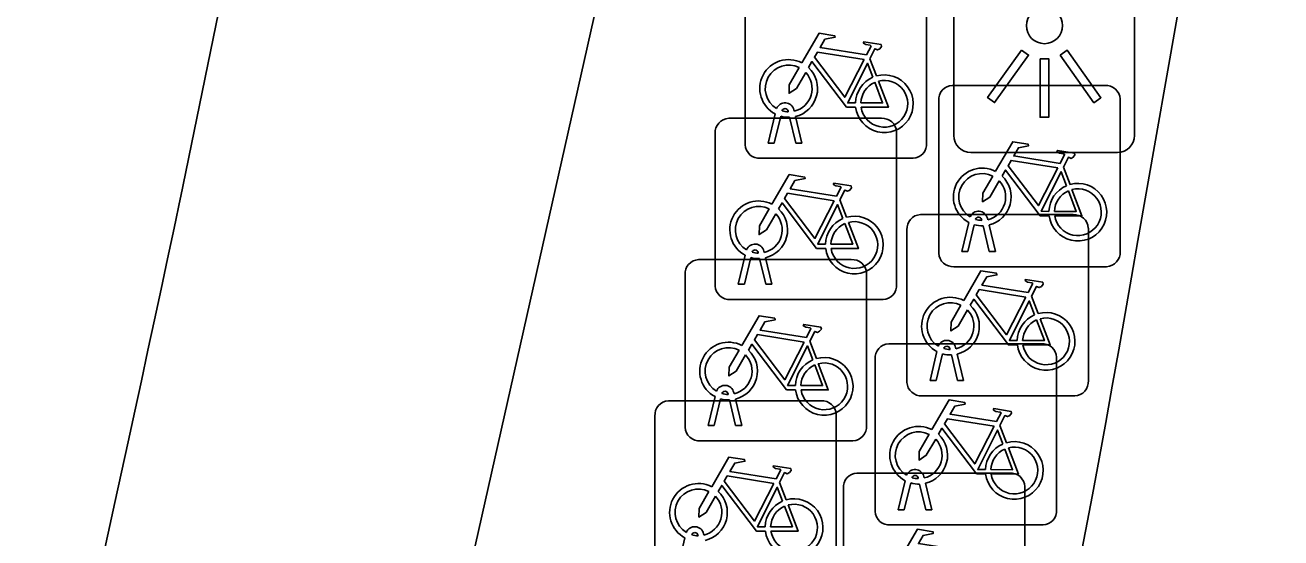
# Model space of a CAD drawing. Extents: x 160676 to 161153, y 383244 to 383713.
# Drawn here: x 161140.81 to 161147.73, y 383528.15 to 383530.97 of the extents above; entities that cross this region are included whole.
import ezdxf

# ---------------------------------------------------------------- set-up
doc = ezdxf.new("R2010")
doc.units = 0
for name, color, linetype in [('IMGEO_Fietsenrek', 7, 'Continuous'), ('IMGEO_Fietspad_gesloten', 7, 'Continuous'), ('IMGEO_Lichtpunt', 7, 'Continuous'), ('IMGEO_Rijbaan_lokaal_gesloten', 7, 'Continuous')]:
    doc.layers.add(name, color=color, linetype=linetype)

msp = doc.modelspace()

# ---------------------------------------------------------------- linework, layer by layer
at = {"layer": 'IMGEO_Fietsenrek'}
for p, q in [((161144.7755, 383530.3129), (161144.7755, 383531.1538)), ((161144.7755, 383531.1538), (161144.7755, 383530.3129)), ((161145.7745, 383531.1631), (161145.7745, 383530.3222)), ((161145.7745, 383530.3222), (161145.7745, 383531.1631)), ((161145.4622, 383530.7872), (161145.4985, 383530.692)), ((161145.9159, 383530.6395), (161146.7568, 383530.6395)), ((161146.7568, 383530.6395), (161145.9159, 383530.6395)), ((161145.8415, 383529.7149), (161145.8415, 383530.5558)), ((161145.8415, 383530.5558), (161145.8415, 383529.7149)), ((161146.8405, 383530.5651), (161146.8405, 383529.7242)), ((161146.8405, 383529.7242), (161146.8405, 383530.5651)), ((161144.6849, 383530.4585), (161145.5258, 383530.4585)), ((161145.5258, 383530.4585), (161144.6849, 383530.4585)), ((161144.9025, 383530.3223), (161144.9408, 383530.4823)), ((161144.9712, 383530.4701), (161144.9359, 383530.3223)), ((161145.0129, 383530.4939), (161145.0119, 383530.4982)), ((161145.054, 383530.3223), (161145.0201, 383530.464)), ((161145.0436, 383530.5054), (161145.0454, 383530.4975)), ((161145.0524, 383530.4683), (161145.0874, 383530.3223)), ((161144.6105, 383529.5339), (161144.6105, 383530.3748)), ((161144.6105, 383530.3748), (161144.6105, 383529.5339)), ((161145.6095, 383530.3841), (161145.6095, 383529.5432)), ((161145.6095, 383529.5432), (161145.6095, 383530.3841)), ((161144.9359, 383530.3223), (161144.9025, 383530.3223)), ((161145.0874, 383530.3223), (161145.054, 383530.3223)), ((161145.7001, 383530.2385), (161144.8592, 383530.2385)), ((161144.8592, 383530.2385), (161145.7001, 383530.2385)), ((161146.5282, 383530.1892), (161146.5645, 383530.094)), ((161145.2972, 383530.0082), (161145.3335, 383529.913)), ((161145.7409, 383529.9275), (161146.5818, 383529.9275)), ((161146.5818, 383529.9275), (161145.7409, 383529.9275)), ((161146.0789, 383529.8959), (161146.0779, 383529.9002)), ((161146.1096, 383529.9074), (161146.1114, 383529.8995)), ((161145.6665, 383529.0029), (161145.6665, 383529.8438)), ((161145.6665, 383529.8438), (161145.6665, 383529.0029)), ((161145.9685, 383529.7243), (161146.0068, 383529.8843)), ((161146.0372, 383529.8721), (161146.0019, 383529.7243)), ((161146.12, 383529.7243), (161146.0861, 383529.866)), ((161146.1184, 383529.8703), (161146.1534, 383529.7243)), ((161146.6655, 383529.8531), (161146.6655, 383529.0122)), ((161146.6655, 383529.0122), (161146.6655, 383529.8531)), ((161144.5189, 383529.6795), (161145.3598, 383529.6795)), ((161145.3598, 383529.6795), (161144.5189, 383529.6795)), ((161144.7375, 383529.5433), (161144.7758, 383529.7033)), ((161144.8062, 383529.6911), (161144.7709, 383529.5433)), ((161144.8479, 383529.7149), (161144.8469, 383529.7192)), ((161144.889, 383529.5433), (161144.8551, 383529.685)), ((161144.8786, 383529.7264), (161144.8804, 383529.7185)), ((161144.8874, 383529.6893), (161144.9224, 383529.5433)), ((161146.0019, 383529.7243), (161145.9685, 383529.7243)), ((161146.1534, 383529.7243), (161146.12, 383529.7243)), ((161146.7661, 383529.6405), (161145.9252, 383529.6405)), ((161145.9252, 383529.6405), (161146.7661, 383529.6405)), ((161144.4445, 383528.7549), (161144.4445, 383529.5958)), ((161144.4445, 383529.5958), (161144.4445, 383528.7549)), ((161144.7709, 383529.5433), (161144.7375, 383529.5433)), ((161144.9224, 383529.5433), (161144.889, 383529.5433)), ((161145.4435, 383529.6051), (161145.4435, 383528.7642)), ((161145.4435, 383528.7642), (161145.4435, 383529.6051)), ((161146.3532, 383529.4772), (161146.3895, 383529.382)), ((161145.5351, 383529.4595), (161144.6942, 383529.4595)), ((161144.6942, 383529.4595), (161145.5351, 383529.4595)), ((161145.1312, 383529.2292), (161145.1675, 383529.134)), ((161145.5659, 383529.2155), (161146.4068, 383529.2155)), ((161146.4068, 383529.2155), (161145.5659, 383529.2155)), ((161145.9346, 383529.1954), (161145.9364, 383529.1875)), ((161145.4915, 383528.2909), (161145.4915, 383529.1318)), ((161145.4915, 383529.1318), (161145.4915, 383528.2909)), ((161145.7935, 383529.0123), (161145.8318, 383529.1723)), ((161145.8622, 383529.1601), (161145.8269, 383529.0123)), ((161145.9039, 383529.1839), (161145.9029, 383529.1882)), ((161145.945, 383529.0123), (161145.9111, 383529.154)), ((161145.9434, 383529.1583), (161145.9784, 383529.0123)), ((161146.4905, 383529.1411), (161146.4905, 383528.3002)), ((161146.4905, 383528.3002), (161146.4905, 383529.1411)), ((161145.8269, 383529.0123), (161145.7935, 383529.0123)), ((161145.9784, 383529.0123), (161145.945, 383529.0123)), ((161144.5715, 383528.7643), (161144.6098, 383528.9243)), ((161144.6819, 383528.9359), (161144.6809, 383528.9402)), ((161144.7126, 383528.9474), (161144.7144, 383528.9395)), ((161146.5911, 383528.9285), (161145.7502, 383528.9285)), ((161145.7502, 383528.9285), (161146.5911, 383528.9285)), ((161144.3529, 383528.9005), (161145.1938, 383528.9005)), ((161145.1938, 383528.9005), (161144.3529, 383528.9005)), ((161144.6402, 383528.9121), (161144.6049, 383528.7643)), ((161144.723, 383528.7643), (161144.6891, 383528.906)), ((161144.7214, 383528.9103), (161144.7564, 383528.7643)), ((161144.2785, 383527.9759), (161144.2785, 383528.8168)), ((161144.2785, 383528.8168), (161144.2785, 383527.9759)), ((161145.2775, 383528.8261), (161145.2775, 383527.9852)), ((161145.2775, 383527.9852), (161145.2775, 383528.8261)), ((161144.6049, 383528.7643), (161144.5715, 383528.7643)), ((161144.7564, 383528.7643), (161144.723, 383528.7643)), ((161146.1782, 383528.7652), (161146.2145, 383528.67)), ((161145.3691, 383528.6805), (161144.5282, 383528.6805)), ((161144.5282, 383528.6805), (161145.3691, 383528.6805)), ((161145.3909, 383528.5025), (161146.2318, 383528.5025)), ((161146.2318, 383528.5025), (161145.3909, 383528.5025)), ((161144.9652, 383528.4502), (161145.0015, 383528.355)), ((161145.6185, 383528.3003), (161145.6568, 383528.4603)), ((161145.6872, 383528.4481), (161145.6519, 383528.3003)), ((161145.7289, 383528.4719), (161145.7279, 383528.4762)), ((161145.77, 383528.3003), (161145.7361, 383528.442)), ((161145.7596, 383528.4834), (161145.7614, 383528.4755)), ((161145.7684, 383528.4463), (161145.8034, 383528.3003)), ((161145.3165, 383527.5779), (161145.3165, 383528.4188)), ((161145.3165, 383528.4188), (161145.3165, 383527.5779)), ((161146.3155, 383528.4281), (161146.3155, 383527.5872)), ((161146.3155, 383527.5872), (161146.3155, 383528.4281)), ((161145.6519, 383528.3003), (161145.6185, 383528.3003)), ((161145.8034, 383528.3003), (161145.77, 383528.3003)), ((161144.5159, 383528.1569), (161144.5149, 383528.1612)), ((161144.5466, 383528.1684), (161144.5484, 383528.1605)), ((161146.4161, 383528.2165), (161145.5752, 383528.2165)), ((161145.5752, 383528.2165), (161146.4161, 383528.2165)), ((161144.4055, 383527.9853), (161144.4438, 383528.1453))]:
    msp.add_line(p, q, dxfattribs=at)
for points in [[(161145.0881, 383530.7642), (161145.1828, 383530.9277), (161145.269, 383530.9139), (161145.2707, 383530.9052), (161145.2146, 383530.8943), (161145.1884, 383530.849), (161145.4436, 383530.8082)], [(161145.4436, 383530.8082), (161145.4686, 383530.857), (161145.4635, 383530.861), (161145.4403, 383530.8647), (161145.4276, 383530.8722), (161145.4266, 383530.8753), (161145.4288, 383530.8799), (161145.5236, 383530.8648), (161145.5259, 383530.8545), (161145.5165, 383530.8421), (161145.5041, 383530.8357), (161145.4896, 383530.8419), (161145.4622, 383530.7872)], [(161145.4307, 383530.783), (161145.1739, 383530.824), (161145.1572, 383530.7952), (161145.3242, 383530.5749), (161145.4307, 383530.783)], [(161145.1088, 383530.7117), (161145.0572, 383530.6225), (161145.0173, 383530.5965), (161145.0185, 383530.644), (161145.073, 383530.7382)], [(161145.3838, 383530.5195), (161145.3341, 383530.5196), (161145.1434, 383530.7713), (161145.1244, 383530.7385)], [(161145.4787, 383530.685), (161145.4494, 383530.7618), (161145.34, 383530.5437), (161145.3827, 383530.5436)], [(161145.4127, 383530.5435), (161145.5326, 383530.5433), (161145.4894, 383530.6569)], [(161145.5092, 383530.6638), (161145.5642, 383530.5192), (161145.4141, 383530.5195)], [(161146.1541, 383530.1662), (161146.2488, 383530.3297), (161146.335, 383530.3159), (161146.3367, 383530.3072), (161146.2806, 383530.2963), (161146.2544, 383530.251), (161146.5096, 383530.2102)], [(161146.5096, 383530.2102), (161146.5346, 383530.259), (161146.5295, 383530.263), (161146.5063, 383530.2667), (161146.4936, 383530.2742), (161146.4926, 383530.2773), (161146.4948, 383530.2819), (161146.5896, 383530.2668), (161146.5919, 383530.2565), (161146.5825, 383530.2441), (161146.5701, 383530.2377), (161146.5556, 383530.2439), (161146.5282, 383530.1892)], [(161146.4498, 383529.9215), (161146.4001, 383529.9216), (161146.2094, 383530.1733), (161146.1904, 383530.1405)], [(161146.4967, 383530.185), (161146.2399, 383530.226), (161146.2232, 383530.1972), (161146.3902, 383529.9769), (161146.4967, 383530.185)], [(161146.5447, 383530.087), (161146.5154, 383530.1638), (161146.406, 383529.9457), (161146.4487, 383529.9456)], [(161144.9231, 383529.9852), (161145.0178, 383530.1487), (161145.104, 383530.1349), (161145.1057, 383530.1262), (161145.0496, 383530.1153), (161145.0234, 383530.07), (161145.2786, 383530.0292)], [(161145.2786, 383530.0292), (161145.3036, 383530.078), (161145.2985, 383530.082), (161145.2753, 383530.0857), (161145.2626, 383530.0932), (161145.2616, 383530.0963), (161145.2638, 383530.1009), (161145.3586, 383530.0858), (161145.3609, 383530.0755), (161145.3515, 383530.0631), (161145.3391, 383530.0567), (161145.3246, 383530.0629), (161145.2972, 383530.0082)], [(161146.1748, 383530.1137), (161146.1232, 383530.0245), (161146.0833, 383529.9985), (161146.0845, 383530.046), (161146.139, 383530.1402)], [(161145.2657, 383530.004), (161145.0089, 383530.045), (161144.9922, 383530.0162), (161145.1592, 383529.7959), (161145.2657, 383530.004)], [(161146.4787, 383529.9455), (161146.5986, 383529.9453), (161146.5554, 383530.0589)], [(161146.5752, 383530.0658), (161146.6302, 383529.9212), (161146.4801, 383529.9215)], [(161144.9438, 383529.9327), (161144.8922, 383529.8435), (161144.8523, 383529.8175), (161144.8535, 383529.865), (161144.908, 383529.9592)], [(161145.2188, 383529.7405), (161145.1691, 383529.7406), (161144.9784, 383529.9923), (161144.9594, 383529.9595)], [(161145.3137, 383529.906), (161145.2844, 383529.9828), (161145.175, 383529.7647), (161145.2177, 383529.7646)], [(161145.3442, 383529.8848), (161145.3992, 383529.7402), (161145.2491, 383529.7405)], [(161145.2477, 383529.7645), (161145.3676, 383529.7643), (161145.3244, 383529.8779)], [(161145.9791, 383529.4542), (161146.0738, 383529.6177), (161146.16, 383529.6039), (161146.1617, 383529.5952), (161146.1056, 383529.5843), (161146.0794, 383529.539), (161146.3346, 383529.4982)], [(161146.3346, 383529.4982), (161146.3596, 383529.547), (161146.3545, 383529.551), (161146.3313, 383529.5547), (161146.3186, 383529.5622), (161146.3176, 383529.5653), (161146.3198, 383529.5699), (161146.4146, 383529.5548), (161146.4169, 383529.5445), (161146.4075, 383529.5321), (161146.3951, 383529.5257), (161146.3806, 383529.5319), (161146.3532, 383529.4772)], [(161146.3217, 383529.473), (161146.0649, 383529.514), (161146.0482, 383529.4852), (161146.2152, 383529.2649), (161146.3217, 383529.473)], [(161145.9998, 383529.4017), (161145.9482, 383529.3125), (161145.9083, 383529.2865), (161145.9095, 383529.334), (161145.964, 383529.4282)], [(161146.2748, 383529.2095), (161146.2251, 383529.2096), (161146.0344, 383529.4613), (161146.0154, 383529.4285)], [(161146.3697, 383529.375), (161146.3404, 383529.4518), (161146.231, 383529.2337), (161146.2737, 383529.2336)], [(161144.7571, 383529.2062), (161144.8518, 383529.3697), (161144.938, 383529.3559), (161144.9397, 383529.3472), (161144.8836, 383529.3363), (161144.8574, 383529.291), (161145.1126, 383529.2502)], [(161146.3037, 383529.2335), (161146.4236, 383529.2333), (161146.3804, 383529.3469)], [(161146.4002, 383529.3538), (161146.4552, 383529.2092), (161146.3051, 383529.2095)], [(161145.0997, 383529.225), (161144.8429, 383529.266), (161144.8262, 383529.2372), (161144.9932, 383529.0169), (161145.0997, 383529.225)], [(161145.1126, 383529.2502), (161145.1376, 383529.299), (161145.1325, 383529.303), (161145.1093, 383529.3067), (161145.0966, 383529.3142), (161145.0956, 383529.3173), (161145.0978, 383529.3219), (161145.1926, 383529.3068), (161145.1949, 383529.2965), (161145.1855, 383529.2841), (161145.1731, 383529.2777), (161145.1586, 383529.2839), (161145.1312, 383529.2292)], [(161145.0528, 383528.9615), (161145.0031, 383528.9616), (161144.8124, 383529.2133), (161144.7934, 383529.1805)], [(161145.1477, 383529.127), (161145.1184, 383529.2038), (161145.009, 383528.9857), (161145.0517, 383528.9856)], [(161144.7778, 383529.1537), (161144.7262, 383529.0645), (161144.6863, 383529.0385), (161144.6875, 383529.086), (161144.742, 383529.1802)], [(161145.0817, 383528.9855), (161145.2016, 383528.9853), (161145.1584, 383529.0989)], [(161145.1782, 383529.1058), (161145.2332, 383528.9612), (161145.0831, 383528.9615)], [(161145.8041, 383528.7422), (161145.8988, 383528.9057), (161145.985, 383528.8919), (161145.9867, 383528.8832), (161145.9306, 383528.8723), (161145.9044, 383528.827), (161146.1596, 383528.7862)], [(161146.1596, 383528.7862), (161146.1846, 383528.835), (161146.1795, 383528.839), (161146.1563, 383528.8427), (161146.1436, 383528.8502), (161146.1426, 383528.8533), (161146.1448, 383528.8579), (161146.2396, 383528.8428), (161146.2419, 383528.8325), (161146.2325, 383528.8201), (161146.2201, 383528.8137), (161146.2056, 383528.8199), (161146.1782, 383528.7652)], [(161146.1467, 383528.761), (161145.8899, 383528.802), (161145.8732, 383528.7732), (161146.0402, 383528.5529), (161146.1467, 383528.761)], [(161145.8248, 383528.6897), (161145.7732, 383528.6005), (161145.7333, 383528.5745), (161145.7345, 383528.622), (161145.789, 383528.7162)], [(161146.0998, 383528.4975), (161146.0501, 383528.4976), (161145.8594, 383528.7493), (161145.8404, 383528.7165)], [(161146.1947, 383528.663), (161146.1654, 383528.7398), (161146.056, 383528.5217), (161146.0987, 383528.5216)], [(161146.2252, 383528.6418), (161146.2802, 383528.4972), (161146.1301, 383528.4975)], [(161144.5911, 383528.4272), (161144.6858, 383528.5907), (161144.772, 383528.5769), (161144.7737, 383528.5682), (161144.7176, 383528.5573), (161144.6914, 383528.512), (161144.9466, 383528.4712)], [(161146.1287, 383528.5215), (161146.2486, 383528.5213), (161146.2054, 383528.6349)], [(161144.9466, 383528.4712), (161144.9716, 383528.52), (161144.9665, 383528.524), (161144.9433, 383528.5277), (161144.9306, 383528.5352), (161144.9296, 383528.5383), (161144.9318, 383528.5429), (161145.0266, 383528.5278), (161145.0289, 383528.5175), (161145.0195, 383528.5051), (161145.0071, 383528.4987), (161144.9926, 383528.5049), (161144.9652, 383528.4502)], [(161144.8868, 383528.1825), (161144.8371, 383528.1826), (161144.6464, 383528.4343), (161144.6274, 383528.4015)], [(161144.9337, 383528.446), (161144.6769, 383528.487), (161144.6602, 383528.4582), (161144.8272, 383528.2379), (161144.9337, 383528.446)], [(161144.6118, 383528.3747), (161144.5602, 383528.2855), (161144.5203, 383528.2595), (161144.5215, 383528.307), (161144.576, 383528.4012)], [(161144.9817, 383528.348), (161144.9524, 383528.4248), (161144.843, 383528.2067), (161144.8857, 383528.2066)], [(161144.9157, 383528.2065), (161145.0356, 383528.2063), (161144.9924, 383528.3199)], [(161145.0122, 383528.3268), (161145.0672, 383528.1822), (161144.9171, 383528.1825)], [(161145.6291, 383528.0292), (161145.7238, 383528.1927), (161145.81, 383528.1789), (161145.8117, 383528.1702), (161145.7556, 383528.1593), (161145.7294, 383528.114), (161145.9846, 383528.0732)]]:
    msp.add_lwpolyline(points, dxfattribs=at)
for centre, radius, start, end in [((161145.0151, 383530.6229), 0.159, 62.67661, 242.13685), ((161145.0151, 383530.6229), 0.129, 63.31916, 238.90302), ((161145.0151, 383530.6229), 0.159, 283.5766, 46.60424), ((161145.0151, 383530.6229), 0.129, 283.60429, 43.43025), ((161145.5417, 383530.5389), 0.159, 113.3408, 178.32165), ((161145.5417, 383530.5389), 0.159, 187.0065, 105.77075), ((161145.5417, 383530.5389), 0.129, 113.92302, 177.95563), ((161145.5417, 383530.5389), 0.129, 188.67146, 104.58832), ((161145.9192, 383530.5616), 0.0779, 92.4484, 184.28452), ((161145.9192, 383530.5616), 0.0779, 92.4484, 184.28452), ((161146.7626, 383530.5618), 0.0779, 2.4484, 94.28452), ((161146.7626, 383530.5618), 0.0779, 2.4484, 94.28452), ((161144.9949, 383530.4943), 0.0499, 12.8025, 158.69338), ((161144.9949, 383530.4943), 0.0174, 12.8025, 163.45023), ((161144.6882, 383530.3806), 0.0779, 92.4484, 184.28452), ((161144.6882, 383530.3806), 0.0779, 92.4484, 184.28452), ((161145.0151, 383530.6229), 0.159, 253.99666, 271.78671), ((161145.0151, 383530.6229), 0.129, 253.41502, 269.02044), ((161145.5316, 383530.3808), 0.0779, 2.4484, 94.28452), ((161145.5316, 383530.3808), 0.0779, 2.4484, 94.28452), ((161144.8534, 383530.3162), 0.0779, 182.4484, 274.28452), ((161144.8534, 383530.3162), 0.0779, 182.4484, 274.28452), ((161145.6968, 383530.3164), 0.0779, 272.4484, 4.28452), ((161145.6968, 383530.3164), 0.0779, 272.4484, 4.28452), ((161146.0811, 383530.0249), 0.159, 62.67661, 242.13685), ((161146.0811, 383530.0249), 0.129, 63.31916, 238.90302), ((161146.0811, 383530.0249), 0.129, 283.60429, 43.43025), ((161146.0811, 383530.0249), 0.159, 283.5766, 46.60424), ((161146.6077, 383529.9409), 0.159, 187.0065, 105.77075), ((161146.6077, 383529.9409), 0.159, 113.3408, 178.32165), ((161146.6077, 383529.9409), 0.129, 113.92302, 177.95563), ((161146.6077, 383529.9409), 0.129, 188.67146, 104.58832), ((161144.8501, 383529.8439), 0.159, 62.67661, 242.13685), ((161144.8501, 383529.8439), 0.129, 63.31916, 238.90302), ((161144.8501, 383529.8439), 0.159, 283.5766, 46.60424), ((161144.8501, 383529.8439), 0.129, 283.60429, 43.43025), ((161145.3767, 383529.7599), 0.159, 113.3408, 178.32165), ((161145.3767, 383529.7599), 0.159, 187.0065, 105.77075), ((161145.3767, 383529.7599), 0.129, 188.67146, 104.58832), ((161145.7442, 383529.8496), 0.0779, 92.4484, 184.28452), ((161145.7442, 383529.8496), 0.0779, 92.4484, 184.28452), ((161146.0609, 383529.8963), 0.0499, 12.8025, 158.69338), ((161146.0609, 383529.8963), 0.0174, 12.8025, 163.45023), ((161146.0811, 383530.0249), 0.129, 253.41502, 269.02044), ((161146.5876, 383529.8498), 0.0779, 2.4484, 94.28452), ((161146.5876, 383529.8498), 0.0779, 2.4484, 94.28452), ((161145.3767, 383529.7599), 0.129, 113.92302, 177.95563), ((161146.0811, 383530.0249), 0.159, 253.99666, 271.78671), ((161144.8299, 383529.7153), 0.0499, 12.8025, 158.69338), ((161144.5222, 383529.6016), 0.0779, 92.4484, 184.28452), ((161144.5222, 383529.6016), 0.0779, 92.4484, 184.28452), ((161144.8501, 383529.8439), 0.159, 253.99666, 271.78671), ((161144.8299, 383529.7153), 0.0174, 12.8025, 163.45023), ((161144.8501, 383529.8439), 0.129, 253.41502, 269.02044), ((161145.3656, 383529.6018), 0.0779, 2.4484, 94.28452), ((161145.3656, 383529.6018), 0.0779, 2.4484, 94.28452), ((161145.9194, 383529.7182), 0.0779, 182.4484, 274.28452), ((161145.9194, 383529.7182), 0.0779, 182.4484, 274.28452), ((161146.7628, 383529.7184), 0.0779, 272.4484, 4.28452), ((161146.7628, 383529.7184), 0.0779, 272.4484, 4.28452), ((161145.5318, 383529.5374), 0.0779, 272.4484, 4.28452), ((161145.5318, 383529.5374), 0.0779, 272.4484, 4.28452), ((161144.6884, 383529.5372), 0.0779, 182.4484, 274.28452), ((161144.6884, 383529.5372), 0.0779, 182.4484, 274.28452), ((161145.9061, 383529.3129), 0.159, 62.67661, 242.13685), ((161145.9061, 383529.3129), 0.129, 63.31916, 238.90302), ((161145.9061, 383529.3129), 0.129, 283.60429, 43.43025), ((161145.9061, 383529.3129), 0.159, 283.5766, 46.60424), ((161146.4327, 383529.2289), 0.159, 113.3408, 178.32165), ((161146.4327, 383529.2289), 0.159, 187.0065, 105.77075), ((161146.4327, 383529.2289), 0.129, 113.92302, 177.95563), ((161146.4327, 383529.2289), 0.129, 188.67146, 104.58832), ((161144.6841, 383529.0649), 0.159, 62.67661, 242.13685), ((161144.6841, 383529.0649), 0.129, 63.31916, 238.90302), ((161145.5692, 383529.1376), 0.0779, 92.4484, 184.28452), ((161145.5692, 383529.1376), 0.0779, 92.4484, 184.28452), ((161145.8859, 383529.1843), 0.0499, 12.8025, 158.69338), ((161145.8859, 383529.1843), 0.0174, 12.8025, 163.45023), ((161146.4126, 383529.1378), 0.0779, 2.4484, 94.28452), ((161146.4126, 383529.1378), 0.0779, 2.4484, 94.28452), ((161144.6841, 383529.0649), 0.129, 283.60429, 43.43025), ((161144.6841, 383529.0649), 0.159, 283.5766, 46.60424), ((161145.2107, 383528.9809), 0.159, 113.3408, 178.32165), ((161145.2107, 383528.9809), 0.159, 187.0065, 105.77075), ((161145.9061, 383529.3129), 0.159, 253.99666, 271.78671), ((161145.9061, 383529.3129), 0.129, 253.41502, 269.02044), ((161145.2107, 383528.9809), 0.129, 113.92302, 177.95563), ((161145.2107, 383528.9809), 0.129, 188.67146, 104.58832), ((161144.6639, 383528.9363), 0.0499, 12.8025, 158.69338), ((161145.7444, 383529.0062), 0.0779, 182.4484, 274.28452), ((161145.7444, 383529.0062), 0.0779, 182.4484, 274.28452), ((161146.5878, 383529.0064), 0.0779, 272.4484, 4.28452), ((161146.5878, 383529.0064), 0.0779, 272.4484, 4.28452), ((161144.6639, 383528.9363), 0.0174, 12.8025, 163.45023), ((161144.6841, 383529.0649), 0.129, 253.41502, 269.02044), ((161144.3562, 383528.8226), 0.0779, 92.4484, 184.28452), ((161144.3562, 383528.8226), 0.0779, 92.4484, 184.28452), ((161144.6841, 383529.0649), 0.159, 253.99666, 271.78671), ((161145.1996, 383528.8228), 0.0779, 2.4484, 94.28452), ((161145.1996, 383528.8228), 0.0779, 2.4484, 94.28452), ((161144.5224, 383528.7582), 0.0779, 182.4484, 274.28452), ((161144.5224, 383528.7582), 0.0779, 182.4484, 274.28452), ((161145.3658, 383528.7584), 0.0779, 272.4484, 4.28452), ((161145.3658, 383528.7584), 0.0779, 272.4484, 4.28452), ((161145.7311, 383528.6009), 0.159, 62.67661, 242.13685), ((161145.7311, 383528.6009), 0.129, 63.31916, 238.90302), ((161145.7311, 383528.6009), 0.159, 283.5766, 46.60424), ((161145.7311, 383528.6009), 0.129, 283.60429, 43.43025), ((161146.2577, 383528.5169), 0.159, 113.3408, 178.32165), ((161146.2577, 383528.5169), 0.159, 187.0065, 105.77075), ((161146.2577, 383528.5169), 0.129, 188.67146, 104.58832), ((161146.2577, 383528.5169), 0.129, 113.92302, 177.95563), ((161145.3942, 383528.4246), 0.0779, 92.4484, 184.28452), ((161145.3942, 383528.4246), 0.0779, 92.4484, 184.28452), ((161145.7109, 383528.4723), 0.0499, 12.8025, 158.69338), ((161146.2376, 383528.4248), 0.0779, 2.4484, 94.28452), ((161146.2376, 383528.4248), 0.0779, 2.4484, 94.28452), ((161144.5181, 383528.2859), 0.159, 62.67661, 242.13685), ((161145.7311, 383528.6009), 0.159, 253.99666, 271.78671), ((161145.7109, 383528.4723), 0.0174, 12.8025, 163.45023), ((161145.7311, 383528.6009), 0.129, 253.41502, 269.02044), ((161144.5181, 383528.2859), 0.129, 63.31916, 238.90302), ((161144.5181, 383528.2859), 0.129, 283.60429, 43.43025), ((161144.5181, 383528.2859), 0.159, 283.5766, 46.60424), ((161145.0447, 383528.2019), 0.159, 113.3408, 178.32165), ((161145.0447, 383528.2019), 0.159, 187.0065, 105.77075), ((161145.0447, 383528.2019), 0.129, 113.92302, 177.95563), ((161145.0447, 383528.2019), 0.129, 188.67146, 104.58832), ((161146.4128, 383528.2944), 0.0779, 272.4484, 4.28452), ((161146.4128, 383528.2944), 0.0779, 272.4484, 4.28452), ((161145.5694, 383528.2942), 0.0779, 182.4484, 274.28452), ((161145.5694, 383528.2942), 0.0779, 182.4484, 274.28452), ((161144.4979, 383528.1573), 0.0499, 12.8025, 158.69338), ((161144.4979, 383528.1573), 0.0174, 12.8025, 163.45023), ((161144.5181, 383528.2859), 0.129, 253.41502, 269.02044)]:
    msp.add_arc(centre, radius, start, end, dxfattribs=at)
at = {"layer": 'IMGEO_Fietspad_gesloten'}
for points in [[(161141.666, 383530.021), (161143.015, 383536.61)], [(161144.787, 383534.78), (161144.681, 383534.308), (161141.546, 383520.345)]]:
    msp.add_lwpolyline(points, dxfattribs=at)
msp.add_arc((160839.8476, 383594.1978), 308.566, 343.907753, 347.99577, dxfattribs=at)
at = {"layer": 'IMGEO_Lichtpunt'}
for p, q in [((161145.9238, 383531.1715), (161145.9238, 383530.3643)), ((161145.9238, 383531.1715), (161145.9238, 383530.3643)), ((161146.9203, 383530.3643), (161146.9203, 383531.1715)), ((161146.9203, 383530.3643), (161146.9203, 383531.1715)), ((161146.0185, 383530.2697), (161146.8256, 383530.2697)), ((161146.0185, 383530.2697), (161146.8256, 383530.2697))]:
    msp.add_line(p, q, dxfattribs=at)
for points in [[(161146.2982, 383530.8348), (161146.3367, 383530.8073), (161146.1494, 383530.5449), (161146.1109, 383530.5724), (161146.2982, 383530.8348)], [(161146.3997, 383530.7871), (161146.447, 383530.7871), (161146.447, 383530.4647), (161146.3997, 383530.4647), (161146.3997, 383530.7871)], [(161146.5096, 383530.8071), (161146.5482, 383530.8345), (161146.7349, 383530.5716), (161146.6963, 383530.5442), (161146.5096, 383530.8071)]]:
    msp.add_lwpolyline(points, dxfattribs=at)
msp.add_circle((161146.4234, 383530.9694), 0.0994, dxfattribs=at)
for centre, start, end in [((161146.0185, 383530.3643), 180, 270), ((161146.0185, 383530.3643), 180, 270), ((161146.8256, 383530.3643), 270, 0), ((161146.8256, 383530.3643), 270, 360)]:
    msp.add_arc(centre, 0.0946, start, end, dxfattribs=at)
at = {"layer": 'IMGEO_Rijbaan_lokaal_gesloten'}
msp.add_lwpolyline([(161147.726, 383534.264), (161146.938, 383529.784)], dxfattribs=at)
msp.add_arc((161059.014, 383544.7677), 89.1916, 341.966262, 350.32879, dxfattribs=at)

doc.saveas('drawing.dxf')
